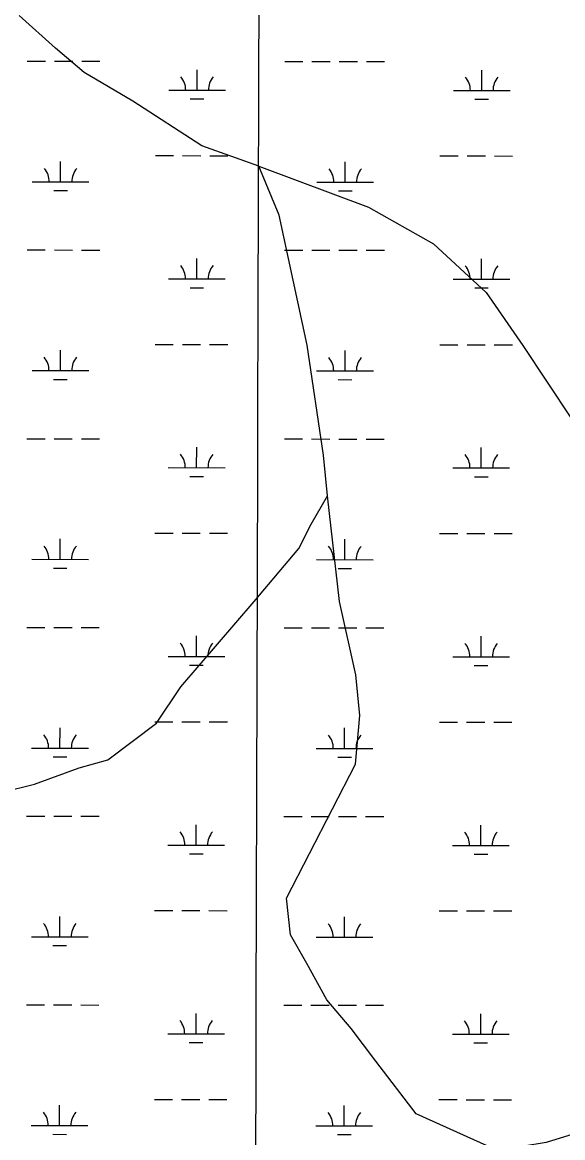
# Model space of a CAD drawing. Extents: x 3148686 to 3186545, y 916144 to 941516.
# Drawn here: x 3181268 to 3182221, y 937005 to 938971 of the extents above; entities that cross this region are included whole.
import ezdxf

# ---------------------------------------------------------------- set-up
doc = ezdxf.new("R2010")
doc.units = 0
for name, color, linetype in [('V-GRID-MAJR', 7, 'Continuous'), ('V-TOPO-SHOR', 7, 'Continuous'), ('V-WETL-SWMP', 7, 'Continuous')]:
    doc.layers.add(name, color=color, linetype=linetype)

msp = doc.modelspace()

# ---------------------------------------------------------------- linework, layer by layer
at = {"layer": 'V-GRID-MAJR'}
msp.add_spline([(3181636.98, 921463.926), (3181653.732, 927525.8520000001), (3181670.487, 933588.868), (3181687.242, 939651.9330000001), (3181687.245, 939652.9770000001)], degree=3, dxfattribs=at)
at = {"layer": 'V-TOPO-SHOR'}
for points in [[(3181232.158448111, 937613.7439388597), (3181289.5099001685, 937628.0176199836), (3181368.377585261, 937656.602736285), (3181418.561993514, 937670.8839682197), (3181504.6344764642, 937735.2967527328), (3181547.7046965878, 937799.7548421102), (3181676.8700520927, 937950.1268474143), (3181755.805694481, 938043.2153579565), (3181777.352130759, 938086.1949683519), (3181806.0731616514, 938136.3340717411), (3181798.981625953, 938208.0120605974), (3181770.517322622, 938401.5524465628), (3181720.5896419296, 938630.9507039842), (3181684.845032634, 938716.992983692), (3181584.5441734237, 938752.9339140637), (3181462.7874876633, 938831.8997596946), (3181376.8358176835, 938882.159676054), (3181326.711815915, 938925.2147945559), (3181262.268828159, 938982.619102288)], [(3181684.845032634, 938716.992983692), (3181878.279707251, 938645.1186737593), (3181992.884450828, 938580.494466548), (3182085.96541056, 938494.3917803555), (3182150.3706442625, 938401.1522536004), (3182236.2392553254, 938272.0548553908)], [(3182285.094720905, 937024.9363777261), (3182191.8929482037, 936996.3663630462), (3182105.873320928, 936982.1228851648), (3181962.6004021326, 937046.7772956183), (3181891.0281246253, 937140.0243731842), (3181848.086268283, 937197.4060284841), (3181805.13686113, 937247.6206399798), (3181769.3695994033, 937312.1617882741), (3181740.75427986, 937362.3612981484), (3181733.6551933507, 937426.8722431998), (3181855.744114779, 937663.2563249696), (3181863.0017683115, 937749.2532998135), (3181855.9102326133, 937820.9312886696), (3181827.3779719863, 937949.9682803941), (3181806.0731616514, 938136.3340717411)]]:
    msp.add_lwpolyline(points, dxfattribs=at)
at = {"layer": 'V-WETL-SWMP'}
for p, q in [((3181276.801671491, 938902.239737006), (3181308.801649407, 938902.206018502)), ((3181324.801638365, 938902.18915925), (3181356.8016162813, 938902.1554407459)), ((3181372.801605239, 938902.1385814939), (3181404.8015831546, 938902.1048629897)), ((3181730.709358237, 938901.7614526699), (3181762.7093361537, 938901.7277341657)), ((3181778.7093251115, 938901.7108749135), (3181810.709303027, 938901.6771564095)), ((3181826.7092919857, 938901.6602971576), (3181858.7092699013, 938901.6265786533)), ((3181576.0640108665, 938851.182381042), (3181576.1019349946, 938887.1823567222)), ((3181874.709258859, 938901.6097194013), (3181906.7092367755, 938901.5760008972)), ((3182077.9716644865, 938850.6535189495), (3182078.009588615, 938886.6534946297)), ((3181526.0640453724, 938851.2350662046), (3181626.0639763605, 938851.1296958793)), ((3182027.971698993, 938850.706204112), (3182127.9716299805, 938850.6008337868)), ((3181564.0477633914, 938835.7640359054), (3181588.0477468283, 938835.7387470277)), ((3182065.955417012, 938835.2351738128), (3182089.9554004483, 938835.2098849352)), ((3181335.42166362, 938689.5738765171), (3181335.4595877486, 938725.5738521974)), ((3181502.5344599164, 938735.8278092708), (3181534.534437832, 938735.7940907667)), ((3181550.5344267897, 938735.7772315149), (3181582.534404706, 938735.7435130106)), ((3181598.534393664, 938735.7266537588), (3181630.5343715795, 938735.6929352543)), ((3181837.3293172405, 938689.0450144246), (3181837.367241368, 938725.044990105)), ((3182004.442113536, 938735.2989471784), (3182036.442091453, 938735.2652286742)), ((3182052.44208041, 938735.2483694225), (3182084.442058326, 938735.214650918)), ((3182100.442047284, 938735.1977916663), (3182132.4420252, 938735.1640731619)), ((3181285.4216981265, 938689.6265616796), (3181385.4216291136, 938689.521191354)), ((3181787.3293517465, 938689.0976995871), (3181887.329282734, 938688.9923292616)), ((3181323.4054161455, 938674.1555313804), (3181347.405399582, 938674.1302425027)), ((3181825.313069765, 938673.6266692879), (3181849.3130532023, 938673.6013804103)), ((3181276.4512156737, 938569.5649617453), (3181308.4511935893, 938569.5312432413)), ((3181324.451182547, 938569.5143839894), (3181356.4511604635, 938569.4806654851)), ((3181372.4511494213, 938569.4638062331), (3181404.451127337, 938569.430087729)), ((3181730.3589024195, 938569.0866774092), (3181762.358880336, 938569.052958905)), ((3181778.3588692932, 938569.0360996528), (3181810.3588472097, 938569.0023811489)), ((3181826.3588361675, 938568.9855218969), (3181858.3588140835, 938568.9518033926)), ((3181874.3588030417, 938568.9349441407), (3181906.3587809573, 938568.9012256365)), ((3181575.7135550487, 938518.5076057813), (3181575.7514791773, 938554.5075814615)), ((3182077.6212086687, 938517.9787436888), (3182077.6591327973, 938553.9787193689)), ((3181525.7135895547, 938518.5602909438), (3181625.7135205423, 938518.4549206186)), ((3182027.621243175, 938518.0314288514), (3182127.6211741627, 938517.926058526)), ((3181563.6973075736, 938503.0892606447), (3181587.6972910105, 938503.063971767)), ((3182065.604961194, 938502.5603985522), (3182089.6049446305, 938502.5351096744)), ((3181335.071207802, 938356.8991012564), (3181335.1091319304, 938392.8990769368)), ((3181502.184004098, 938403.1530340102), (3181534.183982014, 938403.119315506)), ((3181550.183970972, 938403.1024562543), (3181582.183948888, 938403.0687377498)), ((3181598.183937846, 938403.051878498), (3181630.183915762, 938403.0181599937)), ((3181836.9788614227, 938356.3702391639), (3181837.016785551, 938392.3702148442)), ((3182004.091657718, 938402.6241719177), (3182036.0916356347, 938402.5904534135)), ((3182052.0916245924, 938402.5735941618), (3182084.0916025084, 938402.5398756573)), ((3182100.091591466, 938402.5230164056), (3182132.091569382, 938402.4892979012)), ((3181285.0712423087, 938356.9517864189), (3181385.071173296, 938356.8464160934)), ((3181786.9788959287, 938356.4229243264), (3181886.978826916, 938356.3175540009)), ((3181323.054960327, 938341.4807561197), (3181347.0549437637, 938341.455467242)), ((3181824.9626139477, 938340.9518940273), (3181848.9625973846, 938340.9266051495)), ((3181276.1007598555, 938236.8901864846), (3181308.1007377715, 938236.8564679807)), ((3181324.1007267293, 938236.8396087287), (3181356.1007046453, 938236.8058902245)), ((3181372.1006936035, 938236.7890309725), (3181404.1006715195, 938236.7553124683)), ((3181730.008446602, 938236.4119021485), (3181762.0084245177, 938236.3781836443)), ((3181778.0084134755, 938236.3613243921), (3181810.008391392, 938236.3276058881)), ((3181826.0083803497, 938236.3107466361), (3181858.0083582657, 938236.277028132)), ((3181874.008347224, 938236.26016888), (3181906.0083251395, 938236.2264503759)), ((3181575.363099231, 938185.8328305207), (3181575.4010233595, 938221.8328062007)), ((3182077.270752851, 938185.3039684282), (3182077.308676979, 938221.3039441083)), ((3181525.363133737, 938185.8855156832), (3181625.3630647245, 938185.7801453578)), ((3182027.2707873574, 938185.3566535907), (3182127.270718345, 938185.2512832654)), ((3181563.3468517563, 938170.414485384), (3181587.3468351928, 938170.3891965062)), ((3182065.254505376, 938169.8856232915), (3182089.2544888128, 938169.8603344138)), ((3181334.720751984, 938024.2243259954), (3181334.7586761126, 938060.2243016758)), ((3181501.8335482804, 938070.4782587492), (3181533.8335261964, 938070.4445402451)), ((3181549.833515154, 938070.4276809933), (3181581.83349307, 938070.3939624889)), ((3181597.833482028, 938070.3771032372), (3181629.8334599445, 938070.3433847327)), ((3181836.6284056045, 938023.695463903), (3181836.666329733, 938059.6954395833)), ((3182003.7412019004, 938069.9493966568), (3182035.741179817, 938069.9156781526)), ((3182051.7411687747, 938069.8988189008), (3182083.74114669, 938069.8651003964)), ((3182099.7411356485, 938069.8482411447), (3182131.7411135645, 938069.8145226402)), ((3181284.720786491, 938024.2770111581), (3181384.720717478, 938024.1716408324)), ((3181786.6284401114, 938023.7481490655), (3181886.628371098, 938023.6427787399)), ((3181322.7045045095, 938008.8059808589), (3181346.704487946, 938008.7806919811)), ((3181824.61215813, 938008.2771187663), (3181848.6121415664, 938008.2518298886)), ((3181275.7503040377, 937904.2154112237), (3181307.7502819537, 937904.1816927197)), ((3181323.750270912, 937904.1648334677), (3181355.7502488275, 937904.1311149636)), ((3181371.7502377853, 937904.1142557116), (3181403.7502157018, 937904.0805372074)), ((3181729.657990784, 937903.7371268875), (3181761.6579687, 937903.7034083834)), ((3181777.6579576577, 937903.6865491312), (3181809.6579355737, 937903.6528306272)), ((3181825.657924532, 937903.6359713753), (3181857.657902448, 937903.602252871)), ((3181873.657891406, 937903.585393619), (3181905.6578693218, 937903.5516751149)), ((3181575.0126434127, 937853.1580552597), (3181575.0505675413, 937889.1580309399)), ((3182076.920297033, 937852.6291931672), (3182076.9582211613, 937888.6291688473)), ((3181525.012677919, 937853.2107404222), (3181625.0126089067, 937853.105370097)), ((3182026.920331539, 937852.6818783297), (3182126.920262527, 937852.5765080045)), ((3181562.996395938, 937837.739710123), (3181586.9963793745, 937837.7144212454)), ((3182064.904049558, 937837.2108480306), (3182088.9040329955, 937837.1855591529)), ((3181334.3702961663, 937691.5495507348), (3181334.408220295, 937727.5495264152)), ((3181501.4830924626, 937737.8034834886), (3181533.4830703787, 937737.7697649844)), ((3181549.483059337, 937737.7529057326), (3181581.4830372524, 937737.7191872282)), ((3181597.48302621, 937737.7023279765), (3181629.4830041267, 937737.6686094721)), ((3181836.2779497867, 937691.0206886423), (3181836.3158739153, 937727.0206643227)), ((3182003.3907460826, 937737.2746213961), (3182035.390723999, 937737.2409028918)), ((3182051.390712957, 937737.2240436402), (3182083.390690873, 937737.1903251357)), ((3182099.3906798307, 937737.1734658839), (3182131.3906577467, 937737.1397473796)), ((3181284.370330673, 937691.6022358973), (3181384.3702616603, 937691.4968655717)), ((3181786.2779842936, 937691.0733738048), (3181886.2779152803, 937690.9680034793)), ((3181322.3540486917, 937676.1312055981), (3181346.3540321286, 937676.1059167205)), ((3181824.261702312, 937675.6023435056), (3181848.2616857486, 937675.5770546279)), ((3181275.39984822, 937571.540635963), (3181307.3998261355, 937571.5069174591)), ((3181323.399815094, 937571.4900582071), (3181355.3997930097, 937571.4563397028)), ((3181371.399781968, 937571.4394804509), (3181403.399759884, 937571.4057619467)), ((3181729.3075349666, 937571.0623516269), (3181761.307512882, 937571.0286331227)), ((3181777.3075018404, 937571.0117738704), (3181809.3074797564, 937570.9780553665)), ((3181825.307468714, 937570.9611961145), (3181857.30744663, 937570.9274776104)), ((3181873.307435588, 937570.9106183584), (3181905.307413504, 937570.8768998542)), ((3181574.6621875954, 937520.483279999), (3181574.7001117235, 937556.4832556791)), ((3182076.5698412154, 937519.9544179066), (3182076.6077653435, 937555.9543935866)), ((3181524.6622221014, 937520.5359651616), (3181624.662153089, 937520.4305948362)), ((3182026.5698757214, 937520.0071030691), (3182126.5698067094, 937519.9017327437)), ((3181562.6459401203, 937505.0649348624), (3181586.645923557, 937505.0396459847)), ((3182064.5535937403, 937504.5360727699), (3182088.553577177, 937504.5107838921)), ((3181334.019840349, 937358.8747754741), (3181334.057764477, 937394.8747511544)), ((3181501.132636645, 937405.1287082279), (3181533.1326145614, 937405.0949897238)), ((3181549.1326035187, 937405.078130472), (3181581.1325814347, 937405.0444119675)), ((3181597.1325703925, 937405.0275527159), (3181629.1325483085, 937404.9938342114)), ((3181835.927493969, 937358.3459133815), (3181835.9654180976, 937394.3458890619)), ((3182003.0402902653, 937404.5998461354), (3182035.0402681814, 937404.5661276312)), ((3182051.040257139, 937404.5492683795), (3182083.040235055, 937404.5155498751)), ((3182099.040224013, 937404.4986906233), (3182131.040201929, 937404.4649721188)), ((3181284.019874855, 937358.9274606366), (3181384.0198058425, 937358.8220903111)), ((3181785.927528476, 937358.3985985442), (3181885.9274594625, 937358.2932282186)), ((3181322.003592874, 937343.4564303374), (3181346.003576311, 937343.4311414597)), ((3181275.049392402, 937238.8658607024), (3181307.049370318, 937238.8321421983)), ((3181323.049359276, 937238.8152829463), (3181355.049337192, 937238.7815644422)), ((3181371.04932615, 937238.7647051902), (3181403.0493040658, 937238.730986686)), ((3181728.9570791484, 937238.3875763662), (3181760.9570570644, 937238.3538578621)), ((3181776.9570460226, 937238.3369986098), (3181808.957023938, 937238.3032801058)), ((3181824.9570128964, 937238.2864208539), (3181856.9569908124, 937238.2527023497)), ((3181872.95697977, 937238.2358430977), (3181904.9569576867, 937238.2021245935)), ((3181574.311731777, 937187.8085047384), (3181574.3496559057, 937223.8084804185)), ((3182076.2193853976, 937187.2796426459), (3182076.257309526, 937223.279618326)), ((3181524.3117662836, 937187.8611899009), (3181624.311697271, 937187.7558195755)), ((3181562.2954843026, 937172.3901596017), (3181586.295467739, 937172.364870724)), ((3182026.219419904, 937187.3323278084), (3182126.2193508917, 937187.2269574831)), ((3182064.203137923, 937171.8612975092), (3182088.2031213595, 937171.8360086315)), ((3181333.669384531, 937026.2000002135), (3181333.70730866, 937062.1999758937)), ((3181500.782180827, 937072.4539329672), (3181532.782158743, 937072.420214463)), ((3181548.782147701, 937072.4033552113), (3181580.782125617, 937072.3696367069)), ((3181596.782114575, 937072.3527774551), (3181628.7820924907, 937072.3190589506)), ((3181835.577038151, 937025.6711381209), (3181835.6149622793, 937061.6711138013)), ((3182002.689834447, 937071.9250708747), (3182034.6898123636, 937071.8913523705)), ((3182050.689801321, 937071.8744931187), (3182082.6897792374, 937071.8407746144)), ((3182098.689768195, 937071.8239153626), (3182130.689746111, 937071.7901968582)), ((3181283.669419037, 937026.252685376), (3181383.669350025, 937026.1473150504)), ((3181785.5770726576, 937025.7238232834), (3181885.577003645, 937025.6184529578)), ((3181321.6531370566, 937010.7816550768), (3181345.653120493, 937010.756366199)), ((3181823.560790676, 937010.2527929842), (3181847.560774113, 937010.2275041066))]:
    msp.add_line(p, q, dxfattribs=at)
for centre, radius, start, end in [((3181520.821613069, 938851.715393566), 35.24628790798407, 359.16780716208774, 40.71146549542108), ((3181631.3074090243, 938851.5989742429), 35.246287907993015, 139.1678041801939, 180.71146251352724), ((3182022.729266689, 938851.1865314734), 35.24628790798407, 359.16780716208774, 40.71146549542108), ((3182133.215062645, 938851.0701121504), 35.246287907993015, 139.1678041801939, 180.71146251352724), ((3181280.179265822, 938690.1068890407), 35.24628790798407, 359.16780716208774, 40.71146549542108), ((3181390.665061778, 938689.9904697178), 35.246287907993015, 139.1678041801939, 180.71146251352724), ((3181782.0869194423, 938689.5780269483), 35.24628790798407, 359.16780716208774, 40.71146549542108), ((3181892.5727153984, 938689.4616076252), 35.246287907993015, 139.1678041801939, 180.71146251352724), ((3181520.4711572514, 938519.0406183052), 35.24628790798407, 359.16780716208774, 40.71146549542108), ((3181630.9569532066, 938518.9241989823), 35.246287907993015, 139.1678041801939, 180.71146251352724), ((3182022.3788108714, 938518.5117562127), 35.24628790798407, 359.16780716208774, 40.71146549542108), ((3182132.864606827, 938518.3953368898), 35.246287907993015, 139.1678041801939, 180.71146251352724), ((3181279.8288100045, 938357.43211378), 35.24628790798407, 359.16780716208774, 40.71146549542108), ((3181390.31460596, 938357.315694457), 35.246287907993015, 139.1678041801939, 180.71146251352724), ((3181781.7364636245, 938356.9032516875), 35.24628790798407, 359.16780716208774, 40.71146549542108), ((3181892.2222595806, 938356.7868323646), 35.246287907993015, 139.1678041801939, 180.71146251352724), ((3181520.120701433, 938186.3658430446), 35.24628790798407, 359.16780716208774, 40.71146549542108), ((3181630.606497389, 938186.2494237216), 35.246287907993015, 139.1678041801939, 180.71146251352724), ((3182022.0283550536, 938185.8369809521), 35.24628790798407, 359.16780716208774, 40.71146549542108), ((3182132.5141510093, 938185.720561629), 35.246287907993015, 139.1678041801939, 180.71146251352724), ((3181279.4783541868, 938024.7573385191), 35.24628790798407, 359.16780716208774, 40.71146549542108), ((3181389.9641501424, 938024.6409191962), 35.246287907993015, 139.1678041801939, 180.71146251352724), ((3181781.3860078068, 938024.2284764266), 35.24628790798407, 359.16780716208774, 40.71146549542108), ((3181891.8718037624, 938024.1120571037), 35.246287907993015, 139.1678041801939, 180.71146251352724), ((3181519.7702456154, 937853.6910677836), 35.24628790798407, 359.16780716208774, 40.71146549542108), ((3181630.256041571, 937853.5746484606), 35.246287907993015, 139.1678041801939, 180.71146251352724), ((3182021.677899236, 937853.1622056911), 35.24628790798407, 359.16780716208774, 40.71146549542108), ((3182132.1636951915, 937853.0457863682), 35.246287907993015, 139.1678041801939, 180.71146251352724), ((3181279.127898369, 937692.0825632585), 35.24628790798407, 359.16780716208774, 40.71146549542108), ((3181389.6136943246, 937691.9661439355), 35.246287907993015, 139.1678041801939, 180.71146251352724), ((3181781.035551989, 937691.553701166), 35.24628790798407, 359.16780716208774, 40.71146549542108), ((3181891.5213479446, 937691.4372818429), 35.246287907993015, 139.1678041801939, 180.71146251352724), ((3181519.4197897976, 937521.0162925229), 35.24628790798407, 359.16780716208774, 40.71146549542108), ((3181629.9055857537, 937520.8998732), 35.246287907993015, 139.1678041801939, 180.71146251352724), ((3182021.327443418, 937520.4874304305), 35.24628790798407, 359.16780716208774, 40.71146549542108), ((3182131.8132393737, 937520.3710111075), 35.246287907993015, 139.1678041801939, 180.71146251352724), ((3181278.7774425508, 937359.4077879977), 35.24628790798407, 359.16780716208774, 40.71146549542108), ((3181389.263238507, 937359.2913686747), 35.246287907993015, 139.1678041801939, 180.71146251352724), ((3181780.685096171, 937358.8789259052), 35.24628790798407, 359.16780716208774, 40.71146549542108), ((3181891.1708921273, 937358.7625065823), 35.246287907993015, 139.1678041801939, 180.71146251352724), ((3181519.0693339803, 937188.3415172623), 35.24628790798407, 359.16780716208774, 40.71146549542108), ((3181629.5551299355, 937188.2250979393), 35.246287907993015, 139.1678041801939, 180.71146251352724), ((3182020.9769876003, 937187.8126551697), 35.24628790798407, 359.16780716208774, 40.71146549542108), ((3182131.462783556, 937187.6962358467), 35.246287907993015, 139.1678041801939, 180.71146251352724), ((3181278.426986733, 937026.733012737), 35.24628790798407, 359.16780716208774, 40.71146549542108), ((3181388.912782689, 937026.6165934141), 35.246287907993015, 139.1678041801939, 180.71146251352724), ((3181780.3346403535, 937026.2041506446), 35.24628790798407, 359.16780716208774, 40.71146549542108), ((3181890.8204363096, 937026.0877313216), 35.246287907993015, 139.1678041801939, 180.71146251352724)]:
    msp.add_arc(centre, radius, start, end, dxfattribs=at)

doc.saveas('drawing.dxf')
